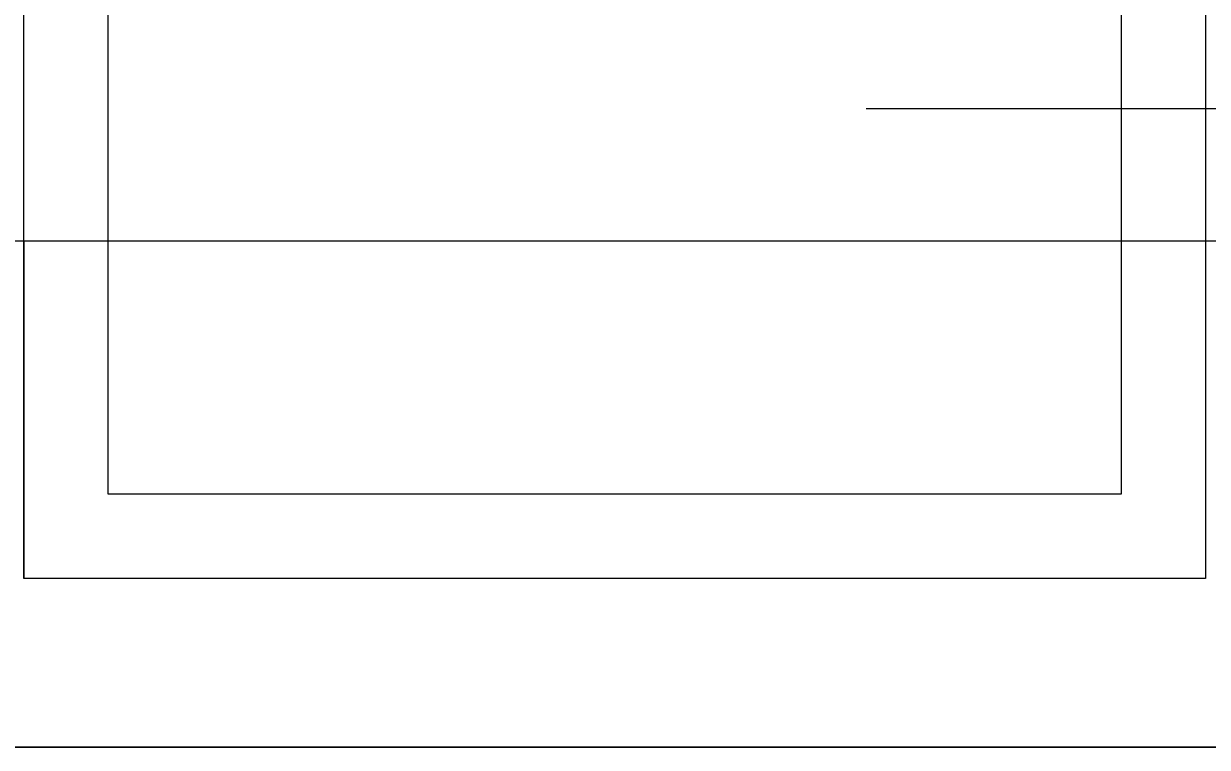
# Model space of a CAD drawing. Extents: x -264205 to -263659, y -1242401 to -1241986.
# Drawn here: x -263832.358 to -263832.0075, y -1242241.4572 to -1242241.2428 of the extents above; entities that cross this region are included whole.
import ezdxf

# ---------------------------------------------------------------- set-up
doc = ezdxf.new("R2010")
doc.units = 0
doc.layers.add('PROJEKT_OBRUBNIKY_KOMUNIKACIE', color=7, linetype='Continuous')
doc.layers.add('SITUACIA_DSP_2D', color=7, linetype='Continuous')

msp = doc.modelspace()

# ---------------------------------------------------------------- linework, layer by layer
at = {"layer": 'PROJEKT_OBRUBNIKY_KOMUNIKACIE'}
msp.add_lwpolyline([(-263794.89278, -1242227.38224), (-263808.96776, -1242241.45725), (-263894.96779, -1242241.45725), (-263909.04274, -1242227.38224), (-263909.04274, -1242196.33267), (-263914.14281, -1242196.33267), (-263914.14281, -1242132.43268), (-263909.04274, -1242132.43268), (-263909.04274, -1242101.38224), (-263894.96779, -1242087.30722), (-263808.96776, -1242087.30722), (-263794.89278, -1242101.38224), (-263794.89278, -1242227.38224)], dxfattribs=at)
at = {"layer": 'SITUACIA_DSP_2D'}
for p, q in [((-263832.35801, -1242241.40727), (-263832.35801, -1242240.96727)), ((-263832.00801, -1242240.96727), (-263832.00801, -1242241.40727)), ((-263832.33301, -1242241.38227), (-263832.33301, -1242240.99227)), ((-263832.03301, -1242240.99227), (-263832.03301, -1242241.38227)), ((-263831.9119, -1242241.26811), (-263832.10855, -1242241.26811)), ((-263894.58097, -1242241.30722), (-263809.35462, -1242241.30722)), ((-263832.35801, -1242241.30727), (-263832.35801, -1242241.40727)), ((-263832.03301, -1242241.38227), (-263832.33301, -1242241.38227)), ((-263832.00801, -1242241.40727), (-263832.35801, -1242241.40727)), ((-263808.96779, -1242241.45724), (-263894.96779, -1242241.45724))]:
    msp.add_line(p, q, dxfattribs=at)

doc.saveas('drawing.dxf')
